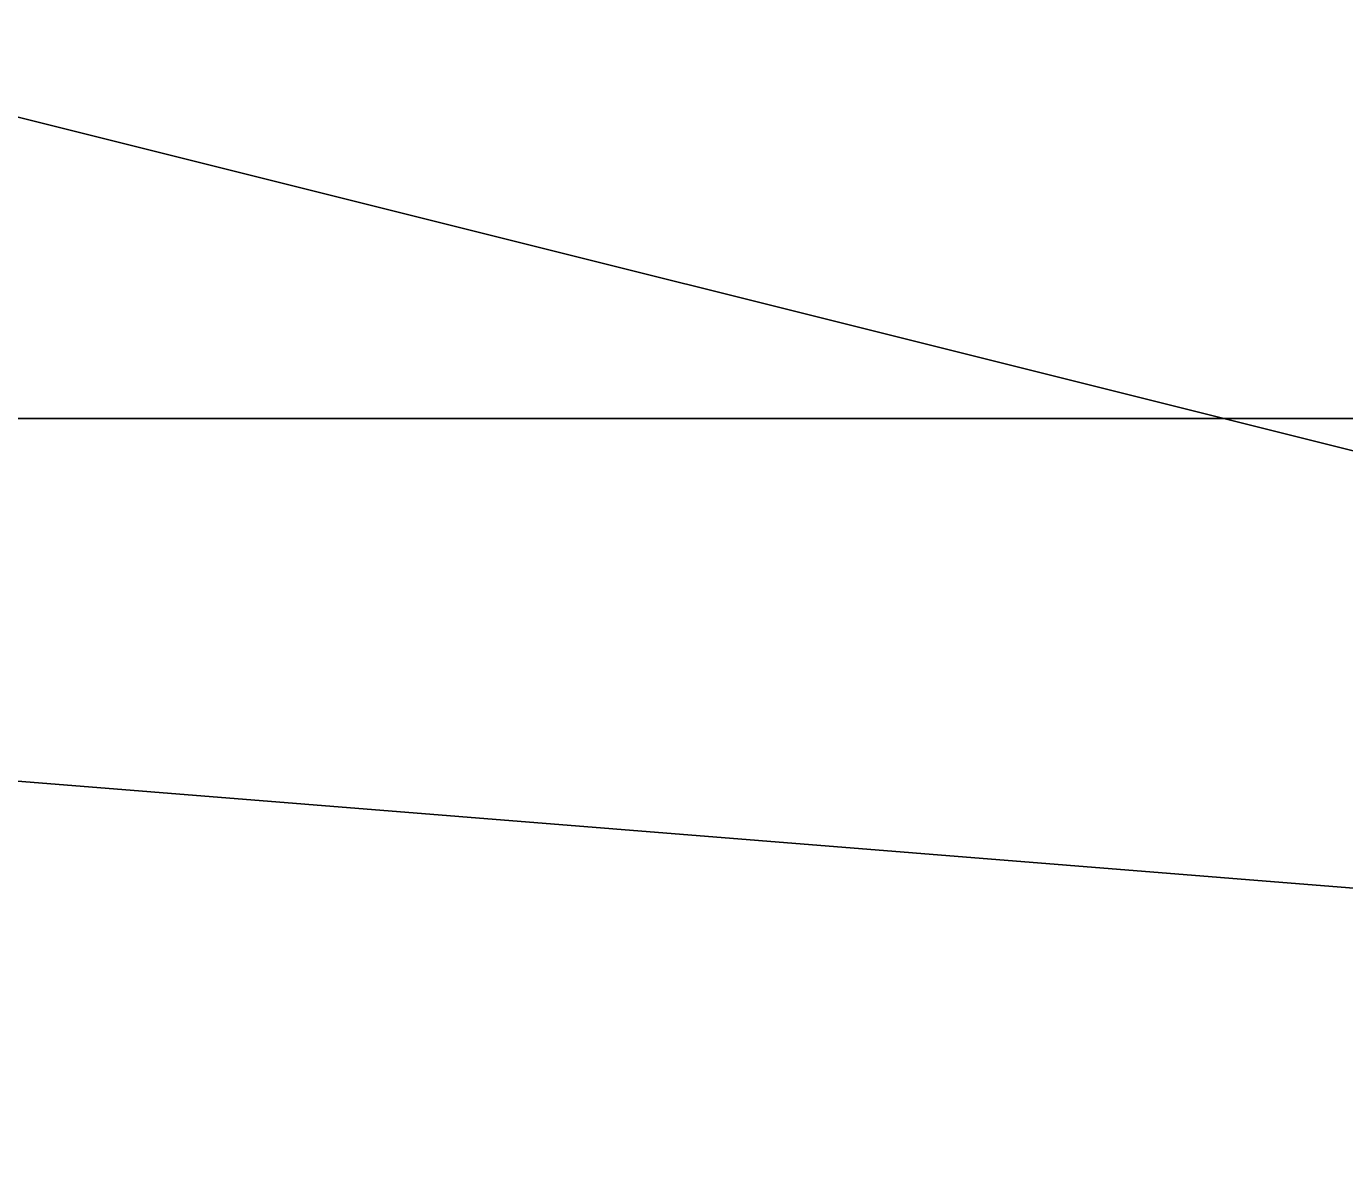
# Model space of a CAD drawing. Extents: x 1131015 to 1136271, y 133453 to 174329.
# Drawn here: x 1132362.126 to 1132364.049, y 159173.581 to 159175.228 of the extents above; entities that cross this region are included whole.
import ezdxf

# ---------------------------------------------------------------- set-up
doc = ezdxf.new("R2010")
doc.units = 0
for name, color, linetype in [('DESIGN - EARTHWORK - Shapes', 7, 'Continuous'), ('DESIGN - ROW - Easement Linework and Patterning', 7, 'Continuous'), ('DESIGN - SHEET - Linework', 7, 'Continuous'), ('DESIGN - TYPICAL - Finished Grade and Subgrade', 7, 'Continuous')]:
    doc.layers.add(name, color=color, linetype=linetype)

msp = doc.modelspace()

# ---------------------------------------------------------------- linework, layer by layer
at = {"layer": 'DESIGN - EARTHWORK - Shapes'}
for points in [[(1132332.4556, 159176.4987), (1132340.4556, 159175.8587), (1132348.4556, 159175.2187), (1132352.4556, 159174.8987), (1132356.4556, 159174.5787), (1132358.4556, 159174.4187), (1132359.8733, 159174.3053), (1132367.8145, 159173.67), (1132359.8733, 159175.6553), (1132358.4556, 159175.7687), (1132356.4556, 159175.9287), (1132352.4556, 159176.2487), (1132348.4556, 159176.5687), (1132340.4556, 159177.2087), (1132332.4556, 159177.8487)], [(1132371.8733, 159172.6553), (1132367.8145, 159173.67), (1132359.8733, 159175.6553), (1132358.4556, 159175.7687), (1132356.4556, 159175.9287), (1132352.4556, 159176.2487), (1132348.4556, 159176.5687), (1132340.4556, 159177.2087), (1132332.4556, 159177.8487)], [(1132371.8733, 159172.6553), (1132367.8145, 159173.67), (1132359.8733, 159175.6553), (1132358.4556, 159175.7687), (1132356.4556, 159175.9287), (1132352.4556, 159176.2487), (1132348.4556, 159176.5687), (1132340.4556, 159177.2087), (1132332.4556, 159177.8487)], [(1132332.4556, 159176.4987), (1132340.4556, 159175.8587), (1132348.4556, 159175.2187), (1132352.4556, 159174.8987), (1132356.4556, 159174.5787), (1132358.4556, 159174.4187), (1132359.8733, 159174.3053), (1132367.8145, 159173.67), (1132359.8733, 159175.6553), (1132358.4556, 159175.7687), (1132356.4556, 159175.9287), (1132352.4556, 159176.2487), (1132348.4556, 159176.5687), (1132340.4556, 159177.2087), (1132332.4556, 159177.8487)], [(1132371.8733, 159172.6553), (1132367.8145, 159173.67), (1132359.8733, 159175.6553), (1132358.4556, 159175.7687), (1132356.4556, 159175.9287), (1132352.4556, 159176.2487), (1132348.4556, 159176.5687), (1132340.4556, 159177.2087), (1132332.4556, 159177.8487)], [(1132332.4556, 159176.4987), (1132340.4556, 159175.8587), (1132348.4556, 159175.2187), (1132352.4556, 159174.8987), (1132356.4556, 159174.5787), (1132358.4556, 159174.4187), (1132359.8733, 159174.3053), (1132367.8145, 159173.67), (1132359.8733, 159175.6553), (1132358.4556, 159175.7687), (1132356.4556, 159175.9287), (1132352.4556, 159176.2487), (1132348.4556, 159176.5687), (1132340.4556, 159177.2087), (1132332.4556, 159177.8487)], [(1132332.4556, 159176.4987), (1132340.4556, 159175.8587), (1132348.4556, 159175.2187), (1132352.4556, 159174.8987), (1132356.4556, 159174.5787), (1132358.4556, 159174.4187), (1132359.8733, 159174.3053), (1132367.8145, 159173.67), (1132359.8733, 159175.6553), (1132358.4556, 159175.7687), (1132356.4556, 159175.9287), (1132352.4556, 159176.2487), (1132348.4556, 159176.5687), (1132340.4556, 159177.2087), (1132332.4556, 159177.8487)], [(1132371.8733, 159172.6553), (1132367.8145, 159173.67), (1132359.8733, 159175.6553), (1132358.4556, 159175.7687), (1132356.4556, 159175.9287), (1132352.4556, 159176.2487), (1132348.4556, 159176.5687), (1132340.4556, 159177.2087), (1132332.4556, 159177.8487)], [(1132371.8733, 159172.6553), (1132367.8145, 159173.67), (1132359.8733, 159175.6553), (1132358.4556, 159175.7687), (1132356.4556, 159175.9287), (1132352.4556, 159176.2487), (1132348.4556, 159176.5687), (1132340.4556, 159177.2087), (1132332.4556, 159177.8487)], [(1132332.4556, 159176.4987), (1132340.4556, 159175.8587), (1132348.4556, 159175.2187), (1132352.4556, 159174.8987), (1132356.4556, 159174.5787), (1132358.4556, 159174.4187), (1132359.8733, 159174.3053), (1132367.8145, 159173.67), (1132359.8733, 159175.6553), (1132358.4556, 159175.7687), (1132356.4556, 159175.9287), (1132352.4556, 159176.2487), (1132348.4556, 159176.5687), (1132340.4556, 159177.2087), (1132332.4556, 159177.8487)], [(1132371.8733, 159172.6553), (1132367.8145, 159173.67), (1132359.8733, 159175.6553), (1132358.4556, 159175.7687), (1132356.4556, 159175.9287), (1132352.4556, 159176.2487), (1132348.4556, 159176.5687), (1132340.4556, 159177.2087), (1132332.4556, 159177.8487)], [(1132332.4556, 159176.4987), (1132340.4556, 159175.8587), (1132348.4556, 159175.2187), (1132352.4556, 159174.8987), (1132356.4556, 159174.5787), (1132358.4556, 159174.4187), (1132359.8733, 159174.3053), (1132367.8145, 159173.67), (1132359.8733, 159175.6553), (1132358.4556, 159175.7687), (1132356.4556, 159175.9287), (1132352.4556, 159176.2487), (1132348.4556, 159176.5687), (1132340.4556, 159177.2087), (1132332.4556, 159177.8487)], [(1132371.8733, 159172.6553), (1132367.8145, 159173.67), (1132359.8733, 159175.6553), (1132358.4556, 159175.7687), (1132356.4556, 159175.9287), (1132352.4556, 159176.2487), (1132348.4556, 159176.5687), (1132340.4556, 159177.2087), (1132332.4556, 159177.8487)], [(1132332.4556, 159176.4987), (1132340.4556, 159175.8587), (1132348.4556, 159175.2187), (1132352.4556, 159174.8987), (1132356.4556, 159174.5787), (1132358.4556, 159174.4187), (1132359.8733, 159174.3053), (1132367.8145, 159173.67), (1132359.8733, 159175.6553), (1132358.4556, 159175.7687), (1132356.4556, 159175.9287), (1132352.4556, 159176.2487), (1132348.4556, 159176.5687), (1132340.4556, 159177.2087), (1132332.4556, 159177.8487)], [(1132332.4556, 159176.4987), (1132340.4556, 159175.8587), (1132348.4556, 159175.2187), (1132352.4556, 159174.8987), (1132356.4556, 159174.5787), (1132358.4556, 159174.4187), (1132359.8733, 159174.3053), (1132367.8145, 159173.67), (1132359.8733, 159175.6553), (1132358.4556, 159175.7687), (1132356.4556, 159175.9287), (1132352.4556, 159176.2487), (1132348.4556, 159176.5687), (1132340.4556, 159177.2087), (1132332.4556, 159177.8487)], [(1132371.8733, 159172.6553), (1132367.8145, 159173.67), (1132359.8733, 159175.6553), (1132358.4556, 159175.7687), (1132356.4556, 159175.9287), (1132352.4556, 159176.2487), (1132348.4556, 159176.5687), (1132340.4556, 159177.2087), (1132332.4556, 159177.8487)], [(1132332.4556, 159176.4987), (1132340.4556, 159175.8587), (1132348.4556, 159175.2187), (1132352.4556, 159174.8987), (1132356.4556, 159174.5787), (1132358.4556, 159174.4187), (1132359.8733, 159174.3053), (1132367.8145, 159173.67), (1132359.8733, 159175.6553), (1132358.4556, 159175.7687), (1132356.4556, 159175.9287), (1132352.4556, 159176.2487), (1132348.4556, 159176.5687), (1132340.4556, 159177.2087), (1132332.4556, 159177.8487)], [(1132371.8733, 159172.6553), (1132367.8145, 159173.67), (1132359.8733, 159175.6553), (1132358.4556, 159175.7687), (1132356.4556, 159175.9287), (1132352.4556, 159176.2487), (1132348.4556, 159176.5687), (1132340.4556, 159177.2087), (1132332.4556, 159177.8487)], [(1132332.4556, 159176.4987), (1132340.4556, 159175.8587), (1132348.4556, 159175.2187), (1132352.4556, 159174.8987), (1132356.4556, 159174.5787), (1132358.4556, 159174.4187), (1132359.8733, 159174.3053), (1132367.8145, 159173.67), (1132359.8733, 159175.6553), (1132358.4556, 159175.7687), (1132356.4556, 159175.9287), (1132352.4556, 159176.2487), (1132348.4556, 159176.5687), (1132340.4556, 159177.2087), (1132332.4556, 159177.8487)], [(1132371.8733, 159172.6553), (1132367.8145, 159173.67), (1132359.8733, 159175.6553), (1132358.4556, 159175.7687), (1132356.4556, 159175.9287), (1132352.4556, 159176.2487), (1132348.4556, 159176.5687), (1132340.4556, 159177.2087), (1132332.4556, 159177.8487)], [(1132332.4556, 159177.8487), (1132340.4556, 159177.2087), (1132348.4556, 159176.5687), (1132352.4556, 159176.2487), (1132356.4556, 159175.9287), (1132358.4556, 159175.7687), (1132359.8733, 159175.6553), (1132367.8145, 159173.67), (1132359.8733, 159174.3053), (1132358.4556, 159174.4187), (1132356.4556, 159174.5787), (1132352.4556, 159174.8987), (1132348.4556, 159175.2187), (1132340.4556, 159175.8587), (1132332.4556, 159176.4987)], [(1132371.8733, 159172.6553), (1132367.8145, 159173.67), (1132359.8733, 159175.6553), (1132358.4556, 159175.7687), (1132356.4556, 159175.9287), (1132352.4556, 159176.2487), (1132348.4556, 159176.5687), (1132340.4556, 159177.2087), (1132332.4556, 159177.8487)], [(1132332.4556, 159177.8487), (1132340.4556, 159177.2087), (1132348.4556, 159176.5687), (1132352.4556, 159176.2487), (1132356.4556, 159175.9287), (1132358.4556, 159175.7687), (1132359.8733, 159175.6553), (1132367.8145, 159173.67), (1132359.8733, 159174.3053), (1132358.4556, 159174.4187), (1132356.4556, 159174.5787), (1132352.4556, 159174.8987), (1132348.4556, 159175.2187), (1132340.4556, 159175.8587), (1132332.4556, 159176.4987)], [(1132332.4556, 159177.8487), (1132340.4556, 159177.2087), (1132348.4556, 159176.5687), (1132352.4556, 159176.2487), (1132356.4556, 159175.9287), (1132358.4556, 159175.7687), (1132359.8733, 159175.6553), (1132367.8145, 159173.67), (1132371.8733, 159172.6553)], [(1132371.8733, 159172.6553), (1132367.8145, 159173.67), (1132359.8733, 159175.6553), (1132358.4556, 159175.7687), (1132356.4556, 159175.9287), (1132352.4556, 159176.2487), (1132348.4556, 159176.5687), (1132340.4556, 159177.2087), (1132332.4556, 159177.8487)], [(1132332.4556, 159176.4987), (1132340.4556, 159175.8587), (1132348.4556, 159175.2187), (1132352.4556, 159174.8987), (1132356.4556, 159174.5787), (1132358.4556, 159174.4187), (1132359.8733, 159174.3053), (1132367.8145, 159173.67), (1132359.8733, 159175.6553), (1132358.4556, 159175.7687), (1132356.4556, 159175.9287), (1132352.4556, 159176.2487), (1132348.4556, 159176.5687), (1132340.4556, 159177.2087), (1132332.4556, 159177.8487)], [(1132371.8733, 159172.6553), (1132367.8145, 159173.67), (1132359.8733, 159175.6553), (1132358.4556, 159175.7687), (1132356.4556, 159175.9287), (1132352.4556, 159176.2487), (1132348.4556, 159176.5687), (1132340.4556, 159177.2087), (1132332.4556, 159177.8487)], [(1132332.4556, 159177.8487), (1132340.4556, 159177.2087), (1132348.4556, 159176.5687), (1132352.4556, 159176.2487), (1132356.4556, 159175.9287), (1132358.4556, 159175.7687), (1132359.8733, 159175.6553), (1132367.8145, 159173.67), (1132359.8733, 159174.3053), (1132358.4556, 159174.4187), (1132356.4556, 159174.5787), (1132352.4556, 159174.8987), (1132348.4556, 159175.2187), (1132340.4556, 159175.8587), (1132332.4556, 159176.4987)], [(1132332.4556, 159176.4987), (1132340.4556, 159175.8587), (1132348.4556, 159175.2187), (1132352.4556, 159174.8987), (1132356.4556, 159174.5787), (1132358.4556, 159174.4187), (1132359.8733, 159174.3053), (1132367.8145, 159173.67), (1132359.8733, 159175.6553), (1132358.4556, 159175.7687), (1132356.4556, 159175.9287), (1132352.4556, 159176.2487), (1132348.4556, 159176.5687), (1132340.4556, 159177.2087), (1132332.4556, 159177.8487)], [(1132371.8733, 159172.6553), (1132367.8145, 159173.67), (1132359.8733, 159175.6553), (1132358.4556, 159175.7687), (1132356.4556, 159175.9287), (1132352.4556, 159176.2487), (1132348.4556, 159176.5687), (1132340.4556, 159177.2087), (1132332.4556, 159177.8487)], [(1132332.4556, 159177.8487), (1132340.4556, 159177.2087), (1132348.4556, 159176.5687), (1132352.4556, 159176.2487), (1132356.4556, 159175.9287), (1132358.4556, 159175.7687), (1132359.8733, 159175.6553), (1132367.8145, 159173.67), (1132359.8733, 159174.3053), (1132358.4556, 159174.4187), (1132356.4556, 159174.5787), (1132352.4556, 159174.8987), (1132348.4556, 159175.2187), (1132340.4556, 159175.8587), (1132332.4556, 159176.4987)], [(1132371.8733, 159172.6553), (1132367.8145, 159173.67), (1132359.8733, 159175.6553), (1132358.4556, 159175.7687), (1132356.4556, 159175.9287), (1132352.4556, 159176.2487), (1132348.4556, 159176.5687), (1132340.4556, 159177.2087), (1132332.4556, 159177.8487)], [(1132332.4556, 159177.8487), (1132340.4556, 159177.2087), (1132348.4556, 159176.5687), (1132352.4556, 159176.2487), (1132356.4556, 159175.9287), (1132358.4556, 159175.7687), (1132359.8733, 159175.6553), (1132367.8145, 159173.67), (1132371.8733, 159172.6553)], [(1132332.4556, 159177.8487), (1132340.4556, 159177.2087), (1132348.4556, 159176.5687), (1132352.4556, 159176.2487), (1132356.4556, 159175.9287), (1132358.4556, 159175.7687), (1132359.8733, 159175.6553), (1132367.8145, 159173.67), (1132359.8733, 159174.3053), (1132358.4556, 159174.4187), (1132356.4556, 159174.5787), (1132352.4556, 159174.8987), (1132348.4556, 159175.2187), (1132340.4556, 159175.8587), (1132332.4556, 159176.4987)], [(1132332.4556, 159177.8487), (1132340.4556, 159177.2087), (1132348.4556, 159176.5687), (1132352.4556, 159176.2487), (1132356.4556, 159175.9287), (1132358.4556, 159175.7687), (1132359.8733, 159175.6553), (1132367.8145, 159173.67), (1132371.8733, 159172.6553)], [(1132332.4556, 159177.8487), (1132340.4556, 159177.2087), (1132348.4556, 159176.5687), (1132352.4556, 159176.2487), (1132356.4556, 159175.9287), (1132358.4556, 159175.7687), (1132359.8733, 159175.6553), (1132367.8145, 159173.67), (1132359.8733, 159174.3053), (1132358.4556, 159174.4187), (1132356.4556, 159174.5787), (1132352.4556, 159174.8987), (1132348.4556, 159175.2187), (1132340.4556, 159175.8587), (1132332.4556, 159176.4987)]]:
    msp.add_lwpolyline(points, dxfattribs=at)
msp.add_lwpolyline([(1132312.9717, 159174.5324), (1132312.9717, 159176.3901), (1132314.1126, 159176.6753), (1132320.4082, 159176.7382), (1132322.4556, 159176.7587), (1132324.4556, 159176.7787), (1132328.4556, 159176.8187), (1132332.4556, 159176.4987), (1132340.4556, 159175.8587), (1132348.4556, 159175.2187), (1132352.4556, 159174.8987), (1132356.4556, 159174.5787), (1132358.4556, 159174.4187), (1132359.8733, 159174.3053), (1132367.8145, 159173.67), (1132371.8733, 159172.6553), (1132369.8733, 159170.6553), (1132312.9717, 159170.6553)], close=True, dxfattribs=at)
at = {"layer": 'DESIGN - ROW - Easement Linework and Patterning'}
msp.add_lwpolyline([(1132312.9717, 159170.6553), (1132312.9717, 159176.3901), (1132314.1126, 159176.6753), (1132328.4556, 159176.8187), (1132367.8145, 159173.67), (1132371.8733, 159172.6553), (1132369.8733, 159170.6553)], close=True, dxfattribs=at)
at = {"layer": 'DESIGN - SHEET - Linework'}
msp.add_line((1132190.4556, 159174.6554), (1132490.4556, 159174.6554), dxfattribs=at)
at = {"layer": 'DESIGN - TYPICAL - Finished Grade and Subgrade'}
for p in [(1132359.8733, 159175.6553), (1132359.8733, 159174.3053)]:
    msp.add_line(p, (1132367.8145, 159173.67), dxfattribs=at)

doc.saveas('drawing.dxf')
